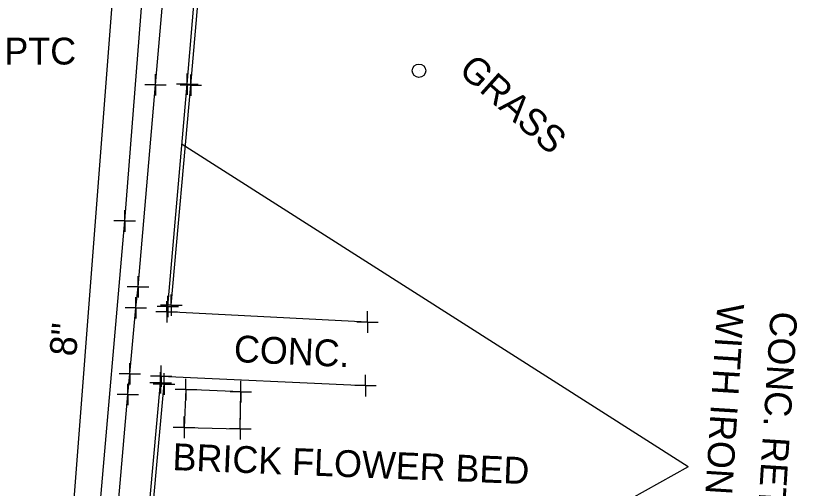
# Model space of a CAD drawing. Extents: x 0 to 1944463, y 0 to 420651.
# Drawn here: x 1943400.2 to 1943545.8, y 417474.9 to 417563 of the extents above; entities that cross this region are included whole.
import ezdxf

# ---------------------------------------------------------------- set-up
doc = ezdxf.new("R2010")
doc.units = 0
for name, color, linetype in [('SUR - DTM - Breaklines', 7, 'Continuous'), ('SUR - DTM - Breaklines - Points - Locators', 7, 'Continuous'), ('SUR - DTM - Spot Points - Locators', 7, 'Continuous'), ('SUR - NON-TRAN - Features', 7, 'Continuous'), ('SUR - NON-TRAN - Features - Points - Locators', 7, 'Continuous'), ('SUR - NON-TRAN - Features Text', 7, 'Continuous'), ('SUR - TRAN - Features', 7, 'Continuous'), ('SUR - TRAN - Features - Points - Locators', 7, 'Continuous'), ('SUR - TRAN - Features Text', 7, 'Continuous'), ('SUR - UTL - Poles and Miscellaneous Text', 7, 'Continuous'), ('SUR - UTL - Sanitary Sewer', 7, 'Continuous'), ('SUR - UTL - Sanitary Sewer Text', 7, 'Continuous'), ('SUR - UTL - Water', 7, 'Continuous'), ('SUR - UTL - Water - Points - Locators', 7, 'Continuous'), ('SUR - VEG - Features Text', 7, 'Continuous')]:
    doc.layers.add(name, color=color, linetype=linetype)

msp = doc.modelspace()

# ---------------------------------------------------------------- linework, layer by layer
at = {"layer": 'SUR - DTM - Breaklines'}
for points in [[(1943429.16, 417509.05), (1943432.82, 417550.08), (1943436.81, 417596.89)], [(1943424.59, 417458.72), (1943427.81, 417494.34)]]:
    msp.add_lwpolyline(points, dxfattribs=at)
at = {"layer": 'SUR - DTM - Breaklines - Points - Locators'}
for p, q in [((1943432.82, 417550.08), (1943432.82, 417552.08)), ((1943432.82, 417550.08), (1943430.82, 417550.08)), ((1943432.82, 417550.08), (1943434.82, 417550.08)), ((1943432.82, 417550.08), (1943432.82, 417548.08)), ((1943429.16, 417509.05), (1943429.16, 417511.05)), ((1943429.16, 417509.05), (1943427.16, 417509.05)), ((1943429.16, 417509.05), (1943431.16, 417509.05)), ((1943429.16, 417509.05), (1943429.16, 417507.05)), ((1943427.81, 417494.34), (1943427.81, 417496.34)), ((1943427.81, 417494.34), (1943425.81, 417494.34)), ((1943427.81, 417494.34), (1943429.81, 417494.34)), ((1943427.81, 417494.34), (1943427.81, 417492.34))]:
    msp.add_line(p, q, dxfattribs=at)
at = {"layer": 'SUR - DTM - Spot Points - Locators'}
msp.add_line((1943475.33, 417552.74), (1943475.33, 417552.74), dxfattribs=at)
msp.add_circle((1943475.31, 417552.76), 1.25, dxfattribs=at)
at = {"layer": 'SUR - NON-TRAN - Features'}
msp.add_line((1943431.54, 417486.26), (1943442.02, 417486.01), dxfattribs=at)
for points in [[(1943428.5, 417508.78), (1943432.14, 417550.26), (1943436.11, 417597.52)], [(1943423.92, 417458.72), (1943427.18, 417494.58)], [(1943442.02, 417486.01), (1943442.1, 417492.91), (1943431.89, 417493.32), (1943431.54, 417486.26)]]:
    msp.add_lwpolyline(points, dxfattribs=at)
at = {"layer": 'SUR - NON-TRAN - Features - Points - Locators'}
for p, q in [((1943432.14, 417550.26), (1943432.14, 417552.26)), ((1943432.14, 417550.26), (1943430.14, 417550.26)), ((1943432.14, 417550.26), (1943434.14, 417550.26)), ((1943432.14, 417550.26), (1943432.14, 417548.26)), ((1943428.5, 417508.78), (1943428.5, 417510.78)), ((1943428.5, 417508.78), (1943426.5, 417508.78)), ((1943428.5, 417508.78), (1943430.5, 417508.78)), ((1943428.5, 417508.78), (1943428.5, 417506.78)), ((1943427.18, 417494.58), (1943427.18, 417496.58)), ((1943427.18, 417494.58), (1943425.18, 417494.58)), ((1943427.18, 417494.58), (1943429.18, 417494.58)), ((1943427.18, 417494.58), (1943427.18, 417492.58)), ((1943431.89, 417493.32), (1943431.89, 417495.32)), ((1943442.1, 417492.91), (1943442.1, 417494.91)), ((1943431.89, 417493.32), (1943429.89, 417493.32)), ((1943431.89, 417493.32), (1943433.89, 417493.32)), ((1943431.89, 417493.32), (1943431.89, 417491.32)), ((1943442.1, 417492.91), (1943440.1, 417492.91)), ((1943442.1, 417492.91), (1943444.1, 417492.91)), ((1943442.1, 417492.91), (1943442.1, 417490.91)), ((1943431.54, 417486.26), (1943431.54, 417488.26)), ((1943442.02, 417486.01), (1943442.02, 417488.01)), ((1943431.54, 417486.26), (1943429.54, 417486.26)), ((1943431.54, 417486.26), (1943433.54, 417486.26)), ((1943431.54, 417486.26), (1943431.54, 417484.26)), ((1943442.02, 417486.01), (1943440.02, 417486.01)), ((1943442.02, 417486.01), (1943444.02, 417486.01)), ((1943442.02, 417486.01), (1943442.02, 417484.01))]:
    msp.add_line(p, q, dxfattribs=at)
at = {"layer": 'SUR - NON-TRAN - Features Text'}
for q in [(1943431.19, 417538.98), (1943420.58, 417420.65)]:
    msp.add_line((1943525.43, 417478.88), q, dxfattribs=at)
at = {"layer": 'SUR - TRAN - Features'}
for points in [[(1943417.53, 417451.44), (1943421.08, 417492.41), (1943421.42, 417496.26), (1943422.57, 417508.54), (1943422.97, 417512.47), (1943426.23, 417550.14), (1943430.3, 417597.34)], [(1943465.71, 417505.9), (1943428.31, 417507.81)], [(1943427.29, 417495.79), (1943465.33, 417494.04)]]:
    msp.add_lwpolyline(points, dxfattribs=at)
at = {"layer": 'SUR - TRAN - Features - Points - Locators'}
for p, q in [((1943426.23, 417550.14), (1943426.23, 417552.14)), ((1943426.23, 417550.14), (1943424.23, 417550.14)), ((1943426.23, 417550.14), (1943428.23, 417550.14)), ((1943426.23, 417550.14), (1943426.23, 417548.14)), ((1943422.97, 417512.47), (1943422.97, 417514.47)), ((1943422.97, 417512.47), (1943420.97, 417512.47)), ((1943422.97, 417512.47), (1943424.97, 417512.47)), ((1943422.97, 417512.47), (1943422.97, 417510.47)), ((1943422.57, 417508.54), (1943422.57, 417510.54)), ((1943428.31, 417507.81), (1943428.31, 417509.81)), ((1943422.57, 417508.54), (1943420.57, 417508.54)), ((1943422.57, 417508.54), (1943424.57, 417508.54)), ((1943422.57, 417508.54), (1943422.57, 417506.54)), ((1943428.31, 417507.81), (1943426.31, 417507.81)), ((1943428.31, 417507.81), (1943430.31, 417507.81)), ((1943428.31, 417507.81), (1943428.31, 417505.81)), ((1943465.71, 417505.9), (1943465.71, 417507.9)), ((1943465.71, 417505.9), (1943463.71, 417505.9)), ((1943465.71, 417505.9), (1943467.71, 417505.9)), ((1943465.71, 417505.9), (1943465.71, 417503.9)), ((1943421.42, 417496.26), (1943421.42, 417498.26)), ((1943427.29, 417495.79), (1943427.29, 417497.79)), ((1943421.42, 417496.26), (1943419.42, 417496.26)), ((1943421.42, 417496.26), (1943423.42, 417496.26)), ((1943421.42, 417496.26), (1943421.42, 417494.26)), ((1943465.33, 417494.04), (1943465.33, 417496.04)), ((1943427.29, 417495.79), (1943425.29, 417495.79)), ((1943427.29, 417495.79), (1943429.29, 417495.79)), ((1943427.29, 417495.79), (1943427.29, 417493.79)), ((1943421.08, 417492.41), (1943421.08, 417494.41)), ((1943465.33, 417494.04), (1943463.33, 417494.04)), ((1943465.33, 417494.04), (1943467.33, 417494.04)), ((1943465.33, 417494.04), (1943465.33, 417492.04)), ((1943421.08, 417492.41), (1943419.08, 417492.41)), ((1943421.08, 417492.41), (1943423.08, 417492.41)), ((1943421.08, 417492.41), (1943421.08, 417490.41))]:
    msp.add_line(p, q, dxfattribs=at)
at = {"layer": 'SUR - UTL - Sanitary Sewer'}
msp.add_lwpolyline([(1943405.06, 417394.5), (1943437.29, 417814.01)], dxfattribs=at)
at = {"layer": 'SUR - UTL - Water'}
msp.add_lwpolyline([(1943407.92, 417397.09), (1943413.86, 417450.48), (1943415.59, 417468.22), (1943420.48, 417524.75), (1943427.53, 417614.49), (1943441.98, 417716.46)], dxfattribs=at)
at = {"layer": 'SUR - UTL - Water - Points - Locators'}
for q in [(1943420.48, 417526.75), (1943418.48, 417524.75), (1943422.48, 417524.75), (1943420.48, 417522.75)]:
    msp.add_line((1943420.48, 417524.75), q, dxfattribs=at)

# ---------------------------------------------------------------- texts
at = {"layer": 'SUR - NON-TRAN - Features Text'}
for s, rotation, p in [('WITH IRON FENCE', 266.3912, (1943530.91, 417509.46)), ('CONC. RET. WALL', 266.3912, (1943540.84, 417507.99)), ('BRICK FLOWER BED', 357.7181, (1943429.32, 417478.31))]:
    msp.add_text(s, height=5, rotation=rotation, dxfattribs=at).set_placement(p)
at = {"layer": 'SUR - TRAN - Features Text'}
msp.add_text('CONC.', height=5, rotation=357.3627, dxfattribs=at).set_placement((1943440.74, 417498.46))
at = {"layer": 'SUR - UTL - Poles and Miscellaneous Text'}
msp.add_text('PTC', height=5, dxfattribs=at).set_placement((1943398.06, 417553.92))
at = {"layer": 'SUR - UTL - Sanitary Sewer Text'}
msp.add_text('8"', height=5, rotation=85.0578, dxfattribs=at).set_placement((1943411.42, 417499.39))
at = {"layer": 'SUR - VEG - Features Text'}
msp.add_text('GRASS', height=5, rotation=318.1626, dxfattribs=at).set_placement((1943482.48, 417552.5))

doc.saveas('drawing.dxf')
